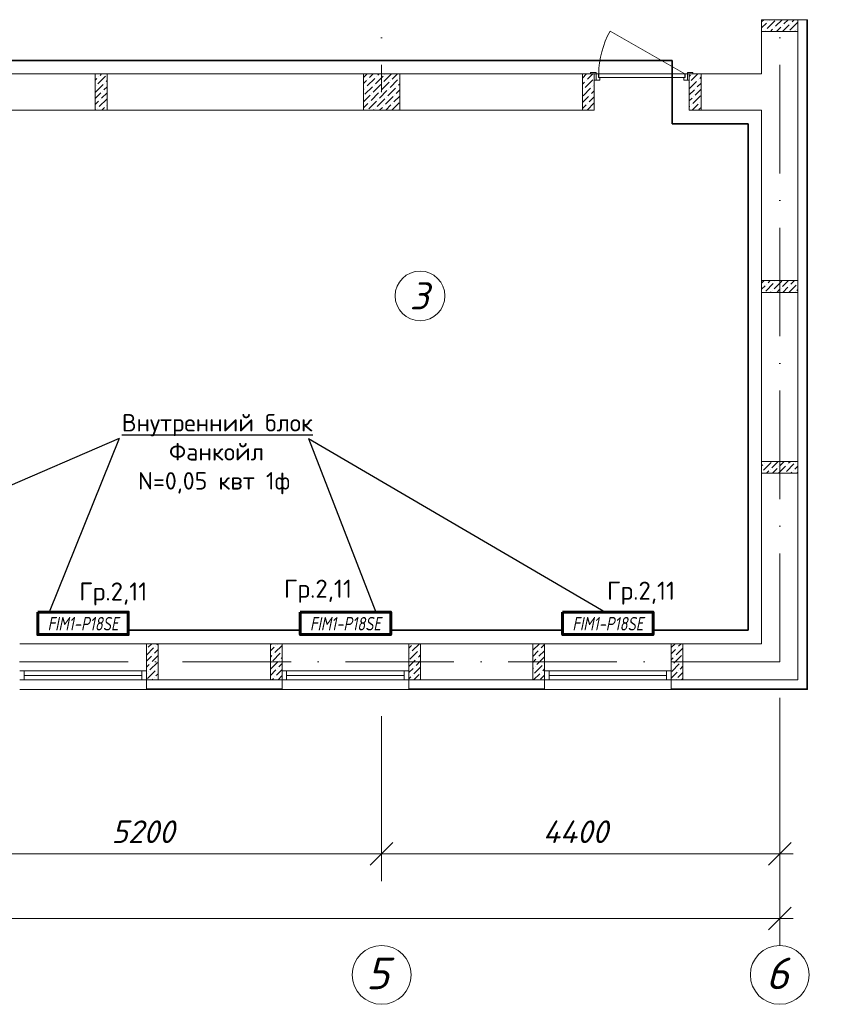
# Model space of a CAD drawing. Header units: millimetres. Extents: x 1114507 to 93926427, y 174473 to 817039.
# Tile 376 of 483: x 1915452 to 1924367, y 763038 to 773925. Entities that reach past the tile are written whole.
import ezdxf
from ezdxf.enums import TextEntityAlignment as Align

# ---------------------------------------------------------------- set-up
doc = ezdxf.new("R2010")
doc.units = ezdxf.units.MM
doc.linetypes.add('ACAD_ISO10W100', pattern=[18, 12, -3, 0, -3])
doc.layers.add('chiller fankoyl', color=7, linetype='Continuous')
doc.layers.add('RAZMERNAR', color=152, linetype='Continuous')
for name, color, linetype, lineweight in [('Doors', 86, 'Continuous', 13), ('expl', 234, 'Continuous', 13), ('PLAN', 250, 'Continuous', 25), ('Radiator', 40, 'Continuous', 60), ('размеры', 12, 'Continuous', 15)]:
    doc.layers.add(name, color=color, linetype=linetype, lineweight=lineweight)
doc.styles.add('iso', font='isocpeur.TTF')
doc.styles.add('ISOC-330-0.77', font='isocpeui.ttf', dxfattribs={"width": 0.77, "height": 330})
doc.styles.get("Standard").update_dxf_attribs({"font": 'isocpeui.ttf'})
doc.styles.add('Суннат', font='ariali.ttf', dxfattribs={"height": 250})

# ---------------------------------------------------------------- blocks, each defined once
blk = doc.blocks.new('blokqav2mak')
at = {"color": 1, "linetype": 'ACAD_ISO10W100', "lineweight": 0, "ltscale": 100}
for p, q in [((1568282, 782425), (1568282, 773125)), ((1572682, 782425), (1572682, 766825)), ((1572682, 766825), (1545682, 766825))]:
    blk.add_line(p, q, dxfattribs=at)
at = {"lineweight": 0, "ltscale": 100}
for p, q in [((1572482, 773925), (1572882, 773925)), ((1572482, 773325), (1572482, 773925)), ((1572882, 773925), (1572482, 773925)), ((1572882, 766625), (1572882, 773925)), ((1570632, 773325), (1563282, 773325)), ((1570632, 772925), (1570632, 773325)), ((1572482, 773325), (1571682, 773325)), ((1571682, 772925), (1571682, 773325)), ((1570632, 772925), (1563282, 772925)), ((1572482, 772925), (1571682, 772925)), ((1572482, 767025), (1572482, 772925)), ((1565682, 767025), (1564282, 767025)), ((1565682, 767025), (1567182, 767025)), ((1565682, 767025), (1565682, 766625)), ((1567182, 767025), (1567182, 766625)), ((1568582, 767025), (1567182, 767025)), ((1568582, 767025), (1570082, 767025)), ((1568582, 767025), (1568582, 766625)), ((1570082, 767025), (1570082, 766625)), ((1571482, 767025), (1570082, 767025)), ((1571482, 767025), (1572482, 767025)), ((1571482, 767025), (1571482, 766625)), ((1565682, 766625), (1567182, 766625)), ((1568582, 766625), (1570082, 766625)), ((1571482, 766625), (1572882, 766625)), ((1565682, 766518), (1564282, 766518)), ((1568582, 766518), (1567182, 766518)), ((1571482, 766518), (1570082, 766518))]:
    blk.add_line(p, q, dxfattribs=at)
at = {"linetype": 'Continuous', "lineweight": 0, "ltscale": 100}
for p, q in [((1572482, 773902, 0), (1572506, 773925, 0)), ((1572482, 773834, 0), (1572534, 773887, 0)), ((1572543, 773828, 0), (1572627, 773912, 0)), ((1572551, 773903, 0), (1572551, 773903, 0)), ((1572568, 773920, 0), (1572573, 773925, 0)), ((1572635, 773853, 0), (1572708, 773925, 0)), ((1572728, 773878, 0), (1572775, 773925, 0)), ((1572795, 773811, 0), (1572880, 773895, 0)), ((1572804, 773887, 0), (1572804, 773887, 0)), ((1572821, 773903, 0), (1572842, 773925, 0)), ((1572526, 773811, 0), (1572526, 773811, 0)), ((1572578, 773795, 0), (1572602, 773819, 0)), ((1572619, 773836, 0), (1572619, 773836, 0)), ((1572645, 773795, 0), (1572694, 773844, 0)), ((1572711, 773861, 0), (1572711, 773861, 0)), ((1572712, 773795, 0), (1572787, 773870, 0)), ((1572847, 773795, 0), (1572854, 773802, 0)), ((1572871, 773819, 0), (1572871, 773819, 0)), ((1565117, 773324, 0), (1565119, 773325, 0)), ((1565117, 773256, 0), (1565136, 773276, 0)), ((1565145, 773217, 0), (1565229, 773301, 0)), ((1565153, 773292, 0), (1565153, 773292, 0)), ((1565170, 773309, 0), (1565186, 773325, 0)), ((1565237, 773242, 0), (1565247, 773252, 0)), ((1565246, 773318, 0), (1565246, 773318, 0)), ((1568082, 773286), (1568121, 773325)), ((1568082, 773219), (1568114, 773251)), ((1568122, 773192), (1568207, 773276)), ((1568131, 773268), (1568131, 773268)), ((1568148, 773285), (1568188, 773325)), ((1568215, 773217), (1568299, 773302)), ((1568224, 773293), (1568224, 773293)), ((1568240, 773310), (1568255, 773325)), ((1568282, 773150), (1568367, 773234)), ((1568308, 773243), (1568390, 773325)), ((1568316, 773318), (1568316, 773318)), ((1568375, 773175), (1568459, 773260)), ((1568383, 773251), (1568383, 773251)), ((1568400, 773268), (1568457, 773325)), ((1568476, 773276), (1568476, 773276)), ((1570502, 773279, 0), (1570548, 773325, 0)), ((1570502, 773211, 0), (1570525, 773234, 0)), ((1570533, 773175, 0), (1570618, 773260, 0)), ((1570542, 773251, 0), (1570542, 773251, 0)), ((1570559, 773268, 0), (1570616, 773325, 0)), ((1571682, 773296, 0), (1571696, 773310, 0)), ((1571682, 773162, 0), (1571763, 773243, 0)), ((1571687, 773234, 0), (1571687, 773234, 0)), ((1571704, 773251, 0), (1571778, 773325, 0)), ((1571780, 773260, 0), (1571780, 773260, 0)), ((1571797, 773276, 0), (1571812, 773292, 0)), ((1565120, 773124, 0), (1565204, 773208, 0)), ((1565128, 773200, 0), (1565128, 773200, 0)), ((1565195, 773133, 0), (1565195, 773133, 0)), ((1565212, 773149, 0), (1565247, 773184, 0)), ((1565221, 773225, 0), (1565221, 773225, 0)), ((1568082, 773152), (1568089, 773158)), ((1568097, 773100), (1568181, 773184)), ((1568106, 773175), (1568106, 773175)), ((1568190, 773125), (1568274, 773209)), ((1568198, 773201), (1568198, 773201)), ((1568257, 773057), (1568341, 773142)), ((1568266, 773133), (1568266, 773133)), ((1568291, 773226), (1568291, 773226)), ((1568350, 773083), (1568434, 773167)), ((1568358, 773158), (1568358, 773158)), ((1568442, 773108), (1568482, 773148)), ((1568451, 773184), (1568451, 773184)), ((1568468, 773201), (1568482, 773215)), ((1570508, 773083, 0), (1570592, 773167, 0)), ((1570517, 773159, 0), (1570517, 773159, 0)), ((1570601, 773108, 0), (1570632, 773139, 0)), ((1570609, 773184, 0), (1570609, 773184, 0)), ((1570626, 773201, 0), (1570632, 773207, 0)), ((1571682, 773094, 0), (1571738, 773150, 0)), ((1571746, 773091, 0), (1571812, 773157, 0)), ((1571755, 773167, 0), (1571755, 773167, 0)), ((1571771, 773184, 0), (1571812, 773224, 0)), ((1565117, 773054, 0), (1565178, 773116, 0)), ((1565117, 772987, 0), (1565153, 773023, 0)), ((1565162, 772964, 0), (1565246, 773048, 0)), ((1565170, 773040, 0), (1565170, 773040, 0)), ((1565187, 773057, 0), (1565247, 773117, 0)), ((1568082, 773017), (1568156, 773091)), ((1568139, 772940), (1568224, 773024)), ((1568148, 773015), (1568148, 773015)), ((1568165, 773032), (1568249, 773116)), ((1568173, 773108), (1568173, 773108)), ((1568232, 772965), (1568316, 773049)), ((1568240, 773041), (1568240, 773041)), ((1568325, 772990), (1568409, 773074)), ((1568333, 773066), (1568333, 773066)), ((1568417, 773015), (1568482, 773080)), ((1568426, 773091), (1568426, 773091)), ((1570502, 773009, 0), (1570567, 773074, 0)), ((1570575, 773015, 0), (1570632, 773072, 0)), ((1570584, 773091, 0), (1570584, 773091, 0)), ((1571682, 773027, 0), (1571713, 773058, 0)), ((1571721, 772999, 0), (1571805, 773083, 0)), ((1571729, 773074, 0), (1571729, 773074, 0)), ((1565123, 772925, 0), (1565128, 772930, 0)), ((1565145, 772947, 0), (1565145, 772947, 0)), ((1565190, 772925, 0), (1565221, 772956, 0)), ((1565237, 772973, 0), (1565237, 772973, 0)), ((1568082, 772950), (1568131, 772999)), ((1568192, 772925), (1568198, 772931)), ((1568215, 772948), (1568215, 772948)), ((1568260, 772925), (1568291, 772956)), ((1568308, 772973), (1568308, 772973)), ((1568327, 772925), (1568383, 772982)), ((1568394, 772925), (1568476, 773007)), ((1568400, 772999), (1568400, 772999)), ((1568468, 772931), (1568468, 772931)), ((1570502, 772942, 0), (1570542, 772982, 0)), ((1570552, 772925, 0), (1570632, 773005, 0)), ((1570559, 772999, 0), (1570559, 772999, 0)), ((1570626, 772931, 0), (1570626, 772931, 0)), ((1571682, 772960, 0), (1571687, 772965, 0)), ((1571704, 772982, 0), (1571704, 772982, 0)), ((1571715, 772925, 0), (1571780, 772990, 0)), ((1571788, 772931, 0), (1571812, 772955, 0)), ((1571797, 773007, 0), (1571797, 773007, 0)), ((1572482, 771013, 0), (1572509, 771040, 0)), ((1572482, 770946, 0), (1572519, 770983, 0)), ((1572527, 770924, 0), (1572611, 771008, 0)), ((1572536, 771000, 0), (1572536, 771000, 0)), ((1572553, 771016, 0), (1572576, 771040, 0)), ((1572620, 770949, 0), (1572704, 771033, 0)), ((1572628, 771025, 0), (1572628, 771025, 0)), ((1572696, 770957, 0), (1572696, 770957, 0)), ((1572712, 770974, 0), (1572778, 771040, 0)), ((1572716, 770910, 0), (1572771, 770966, 0)), ((1572783, 770910, 0), (1572864, 770991, 0)), ((1572788, 770983, 0), (1572788, 770983, 0)), ((1572805, 771000, 0), (1572846, 771040, 0)), ((1572872, 770932, 0), (1572882, 770942, 0)), ((1572881, 771008, 0), (1572881, 771008, 0)), ((1572581, 770910, 0), (1572586, 770915, 0)), ((1572603, 770932, 0), (1572603, 770932, 0)), ((1572648, 770910, 0), (1572679, 770941, 0)), ((1572856, 770915, 0), (1572856, 770915, 0)), ((1572482, 768993, 0), (1572494, 769004, 0)), ((1572502, 768945, 0), (1572586, 769030, 0)), ((1572510, 769021, 0), (1572510, 769021, 0)), ((1572527, 769038, 0), (1572529, 769040, 0)), ((1572595, 768971, 0), (1572664, 769040, 0)), ((1572669, 768910, 0), (1572746, 768987, 0)), ((1572687, 768996, 0), (1572732, 769040, 0)), ((1572755, 768928, 0), (1572839, 769013, 0)), ((1572763, 769004, 0), (1572763, 769004, 0)), ((1572780, 769021, 0), (1572799, 769040, 0)), ((1572847, 768954, 0), (1572882, 768989, 0)), ((1572856, 769030, 0), (1572856, 769030, 0)), ((1572485, 768928, 0), (1572485, 768928, 0)), ((1572534, 768910, 0), (1572561, 768937, 0)), ((1572578, 768954, 0), (1572578, 768954, 0)), ((1572602, 768910, 0), (1572654, 768962, 0)), ((1572670, 768979, 0), (1572670, 768979, 0)), ((1572738, 768912, 0), (1572738, 768912, 0)), ((1572804, 768910, 0), (1572814, 768920, 0)), ((1572830, 768937, 0), (1572830, 768937, 0)), ((1572871, 768910, 0), (1572882, 768921, 0)), ((1565703, 766987, 0), (1565741, 767025, 0)), ((1565796, 767013, 0), (1565808, 767025, 0)), ((1567052, 767012, 0), (1567065, 767025, 0)), ((1567129, 767021, 0), (1567133, 767025, 0)), ((1568621, 766945, 0), (1568700, 767025, 0)), ((1569953, 766954, 0), (1570025, 767025, 0)), ((1571482, 766982, 0), (1571525, 767025, 0)), ((1571564, 766996, 0), (1571593, 767025, 0)), ((1565682, 766899, 0), (1565762, 766979, 0)), ((1565686, 766971, 0), (1565686, 766971, 0)), ((1565771, 766920, 0), (1565812, 766962, 0)), ((1565779, 766996, 0), (1565779, 766996, 0)), ((1567052, 766945, 0), (1567095, 766987, 0)), ((1567078, 766836, 0), (1567162, 766920, 0)), ((1567103, 766929, 0), (1567182, 767007, 0)), ((1567112, 767004, 0), (1567112, 767004, 0)), ((1567179, 766937, 0), (1567179, 766937, 0)), ((1568582, 766974, 0), (1568612, 767004, 0)), ((1568595, 766853, 0), (1568680, 766937, 0)), ((1568604, 766929, 0), (1568604, 766929, 0)), ((1568629, 767021, 0), (1568629, 767021, 0)), ((1568697, 766954, 0), (1568697, 766954, 0)), ((1569952, 766885, 0), (1570012, 766945, 0)), ((1570021, 766886, 0), (1570082, 766948, 0)), ((1570029, 766962, 0), (1570029, 766962, 0)), ((1570046, 766979, 0), (1570082, 767015, 0)), ((1571482, 766914, 0), (1571530, 766962, 0)), ((1571538, 766903, 0), (1571612, 766977, 0)), ((1571547, 766979, 0), (1571547, 766979, 0)), ((1565682, 766832, 0), (1565737, 766886, 0)), ((1565720, 766735, 0), (1565804, 766819, 0)), ((1565728, 766811, 0), (1565728, 766811, 0)), ((1565745, 766828, 0), (1565812, 766894, 0)), ((1565754, 766903, 0), (1565754, 766903, 0)), ((1567052, 766877, 0), (1567070, 766895, 0)), ((1567053, 766743, 0), (1567137, 766828, 0)), ((1567061, 766819, 0), (1567061, 766819, 0)), ((1567086, 766912, 0), (1567086, 766912, 0)), ((1567145, 766769, 0), (1567182, 766805, 0)), ((1567154, 766844, 0), (1567154, 766844, 0)), ((1567171, 766861, 0), (1567182, 766873, 0)), ((1568582, 766907, 0), (1568587, 766912, 0)), ((1568582, 766772, 0), (1568654, 766844, 0)), ((1568663, 766785, 0), (1568712, 766835, 0)), ((1568671, 766861, 0), (1568671, 766861, 0)), ((1568688, 766878, 0), (1568712, 766902, 0)), ((1569952, 766818, 0), (1569987, 766853, 0)), ((1569996, 766794, 0), (1570080, 766878, 0)), ((1570004, 766870, 0), (1570004, 766870, 0)), ((1571482, 766847, 0), (1571505, 766870, 0)), ((1571513, 766811, 0), (1571597, 766895, 0)), ((1571521, 766886, 0), (1571521, 766886, 0)), ((1571589, 766819, 0), (1571589, 766819, 0)), ((1571606, 766836, 0), (1571612, 766842, 0)), ((1565682, 766764, 0), (1565712, 766794, 0)), ((1565682, 766697, 0), (1565686, 766701, 0)), ((1565695, 766642, 0), (1565779, 766726, 0)), ((1565703, 766718, 0), (1565703, 766718, 0)), ((1565796, 766743, 0), (1565796, 766743, 0)), ((1567052, 766675, 0), (1567112, 766735, 0)), ((1567120, 766676, 0), (1567182, 766738, 0)), ((1567129, 766752, 0), (1567129, 766752, 0)), ((1568582, 766705, 0), (1568629, 766752, 0)), ((1568638, 766693, 0), (1568712, 766767, 0)), ((1568646, 766769, 0), (1568646, 766769, 0)), ((1569952, 766750, 0), (1569962, 766760, 0)), ((1569970, 766701, 0), (1570055, 766785, 0)), ((1569979, 766777, 0), (1569979, 766777, 0)), ((1570046, 766710, 0), (1570046, 766710, 0)), ((1570063, 766726, 0), (1570082, 766746, 0)), ((1570071, 766802, 0), (1570071, 766802, 0)), ((1571482, 766645, 0), (1571547, 766710, 0)), ((1571488, 766718, 0), (1571572, 766802, 0)), ((1571496, 766794, 0), (1571496, 766794, 0)), ((1571555, 766651, 0), (1571612, 766708, 0)), ((1571564, 766726, 0), (1571564, 766726, 0)), ((1571580, 766743, 0), (1571612, 766775, 0)), ((1565745, 766625, 0), (1565754, 766634, 0)), ((1565771, 766651, 0), (1565771, 766651, 0)), ((1565787, 766668, 0), (1565812, 766692, 0)), ((1567069, 766625, 0), (1567086, 766642, 0)), ((1567103, 766659, 0), (1567103, 766659, 0)), ((1567137, 766625, 0), (1567179, 766668, 0)), ((1568582, 766637, 0), (1568604, 766659, 0)), ((1568621, 766676, 0), (1568621, 766676, 0)), ((1568637, 766625, 0), (1568697, 766684, 0)), ((1568705, 766625, 0), (1568712, 766633, 0)), ((1569953, 766684, 0), (1569953, 766684, 0)), ((1569962, 766625, 0), (1570029, 766693, 0)), ((1570038, 766634, 0), (1570082, 766678, 0)), ((1571538, 766634, 0), (1571538, 766634, 0)), ((1571597, 766625, 0), (1571612, 766640, 0))]:
    blk.add_line(p, q, dxfattribs=at)
at = {"color": 252, "lineweight": 0, "ltscale": 100}
for p, q in [((1572882, 773925), (1572989, 773925)), ((1572989, 766518), (1572989, 773925)), ((1565682, 766625), (1565682, 766518)), ((1567182, 766625), (1567182, 766518)), ((1568582, 766625), (1568582, 766518)), ((1570082, 766625), (1570082, 766518)), ((1571482, 766625), (1571482, 766518)), ((1567182, 766518), (1565682, 766518)), ((1568582, 766518), (1570082, 766518)), ((1571482, 766518), (1572989, 766518))]:
    blk.add_line(p, q, dxfattribs=at)
at = {"color": 32, "lineweight": 0, "ltscale": 100}
for p, q in [((1572982, 766525), (1572982, 773925)), ((1567182, 766525), (1565682, 766525)), ((1568582, 766525), (1570082, 766525)), ((1571482, 766525), (1572982, 766525))]:
    blk.add_line(p, q, dxfattribs=at)
at = {"color": 5, "lineweight": 0}
for p, q in [((1564282, 766725), (1564332, 766725)), ((1565632, 766725), (1564332, 766725)), ((1564332, 766725), (1564332, 766625)), ((1565682, 766725), (1565632, 766725)), ((1565632, 766725), (1565632, 766625)), ((1565682, 766625), (1565682, 766725)), ((1567182, 766725), (1567232, 766725)), ((1567182, 766625), (1567182, 766725)), ((1568532, 766725), (1567232, 766725)), ((1567232, 766725), (1567232, 766625)), ((1568582, 766725), (1568532, 766725)), ((1568532, 766725), (1568532, 766625)), ((1568582, 766625), (1568582, 766725)), ((1570082, 766725), (1570132, 766725)), ((1570082, 766625), (1570082, 766725)), ((1571432, 766725), (1570132, 766725)), ((1570132, 766725), (1570132, 766625)), ((1571482, 766725), (1571432, 766725)), ((1571432, 766725), (1571432, 766625)), ((1571482, 766625), (1571482, 766725)), ((1564332, 766625), (1564282, 766625)), ((1565632, 766675), (1564332, 766675)), ((1565632, 766625), (1564332, 766625)), ((1565632, 766625), (1565682, 766625)), ((1567232, 766625), (1567182, 766625)), ((1568532, 766675), (1567232, 766675)), ((1568532, 766625), (1567232, 766625)), ((1568532, 766625), (1568582, 766625)), ((1570132, 766625), (1570082, 766625)), ((1571432, 766675), (1570132, 766675)), ((1571432, 766625), (1570132, 766625)), ((1571432, 766625), (1571482, 766625))]:
    blk.add_line(p, q, dxfattribs=at)
at = {"color": 0, "linetype": 'ByBlock', "lineweight": 0}
for p, q in [((1568407, 764826), (1568157, 764576)), ((1568157, 764576), (1568407, 764826)), ((1572557, 764576), (1572807, 764826)), ((1572557, 763862), (1572807, 764112))]:
    blk.add_line(p, q, dxfattribs=at)
at = {"layer": 'Doors', "lineweight": 0}
for p, q in [((1571632, 773325), (1570809, 773800)), ((1570652, 773340), (1570592, 773340)), ((1570592, 773340), (1570592, 773325)), ((1570652, 773325), (1570652, 773340)), ((1571722, 773340), (1571662, 773340)), ((1571662, 773340), (1571662, 773325)), ((1571722, 773325), (1571722, 773340)), ((1570592, 773325), (1570652, 773325)), ((1570652, 773325), (1570632, 773325)), ((1570632, 773325), (1570632, 773255)), ((1570632, 773255), (1570652, 773255)), ((1570652, 773255), (1570652, 773325)), ((1570652, 773325), (1570677, 773325)), ((1570652, 773255), (1570652, 773325)), ((1570692, 773255), (1570652, 773255)), ((1570677, 773325), (1570677, 773285)), ((1570677, 773285), (1570692, 773285)), ((1571632, 773325), (1570682, 773325)), ((1570682, 773325), (1570682, 773285)), ((1570682, 773285), (1571632, 773285)), ((1570692, 773285), (1570692, 773255)), ((1571622, 773285), (1571622, 773255)), ((1571637, 773285), (1571622, 773285)), ((1571622, 773255), (1571662, 773255)), ((1571632, 773285), (1571632, 773325)), ((1571662, 773325), (1571637, 773325)), ((1571637, 773325), (1571637, 773285)), ((1571662, 773255), (1571662, 773325)), ((1571662, 773255), (1571662, 773325)), ((1571662, 773325), (1571682, 773325)), ((1571662, 773325), (1571722, 773325)), ((1571682, 773255), (1571662, 773255)), ((1571682, 773325), (1571682, 773255))]:
    blk.add_line(p, q, dxfattribs=at)
blk.add_arc((1571632, 773325), 950, 150, 180, dxfattribs=at)
at = {"layer": 'PLAN', "color": 158, "lineweight": 0}
for centre in [(1568282, 763363), (1572682, 763363)]:
    blk.add_circle(centre, 325, dxfattribs=at)
at = {"layer": 'RAZMERNAR', "lineweight": 0, "ltscale": 100}
for p, q in [((1572682, 766425), (1572682, 764401)), ((1572682, 766425), (1572682, 763687)), ((1568282, 766225), (1568282, 764401)), ((1568282, 766225), (1568282, 764401)), ((1568432, 764701), (1562932, 764701)), ((1572832, 764701), (1568132, 764701)), ((1572832, 763987), (1545532, 763987))]:
    blk.add_line(p, q, dxfattribs=at)
at = {"layer": 'размеры', "lineweight": 0, "ltscale": 5}
for p, q in [((1572482, 773925), (1572482, 773795)), ((1572882, 773925), (1572482, 773925)), ((1572882, 773795), (1572882, 773925)), ((1572482, 773795), (1572882, 773795)), ((1565247, 773325), (1565117, 773325)), ((1565117, 773325), (1565117, 772925)), ((1565247, 772925), (1565247, 773325)), ((1568482, 773325), (1568082, 773325)), ((1568082, 773325), (1568082, 772925)), ((1568482, 772925), (1568482, 773325)), ((1570502, 773325), (1570632, 773325)), ((1570502, 772925), (1570502, 773325)), ((1570632, 773325), (1570632, 772925)), ((1571812, 773325), (1571682, 773325)), ((1571682, 773325), (1571682, 772925)), ((1571812, 772925), (1571812, 773325)), ((1565117, 772925), (1565247, 772925)), ((1568082, 772925), (1568482, 772925)), ((1570632, 772925), (1570502, 772925)), ((1571682, 772925), (1571812, 772925)), ((1572482, 770910), (1572482, 771040)), ((1572482, 771040), (1572882, 771040)), ((1572882, 771040), (1572482, 771040)), ((1572482, 771040), (1572482, 770910)), ((1572882, 771040), (1572882, 770910)), ((1572882, 770910), (1572882, 771040)), ((1572882, 770910), (1572482, 770910)), ((1572482, 770910), (1572882, 770910)), ((1572482, 768910), (1572482, 769040)), ((1572482, 769040), (1572882, 769040)), ((1572882, 769040), (1572482, 769040)), ((1572482, 769040), (1572482, 768910)), ((1572882, 769040), (1572882, 768910)), ((1572882, 768910), (1572882, 769040)), ((1572882, 768910), (1572482, 768910)), ((1572482, 768910), (1572882, 768910)), ((1565812, 767025), (1565682, 767025)), ((1565682, 767025), (1565682, 766625)), ((1565812, 766625), (1565812, 767025)), ((1567182, 767025), (1567052, 767025)), ((1567052, 767025), (1567052, 766625)), ((1567182, 766625), (1567182, 767025)), ((1568712, 767025), (1568582, 767025)), ((1568582, 767025), (1568582, 766625)), ((1568712, 766625), (1568712, 767025)), ((1570082, 767025), (1569952, 767025)), ((1569952, 767025), (1569952, 766625)), ((1570082, 766625), (1570082, 767025)), ((1571612, 767025), (1571482, 767025)), ((1571482, 767025), (1571482, 766625)), ((1571612, 766625), (1571612, 767025)), ((1565682, 766625), (1565812, 766625)), ((1567052, 766625), (1567182, 766625)), ((1568582, 766625), (1568712, 766625)), ((1569952, 766625), (1570082, 766625)), ((1571482, 766625), (1571612, 766625))]:
    blk.add_line(p, q, dxfattribs=at)
at = {"layer": 'PLAN', "lineweight": 0}
for s, p in [('5', (1568110, 763205)), ('6', (1572528, 763205))]:
    blk.add_text(s, height=350, dxfattribs=at).set_placement(p)
at = {"layer": 'RAZMERNAR', "lineweight": 0}
for s, p in [('5200', (1565296, 764821)), ('4400', (1570064, 764821))]:
    blk.add_text(s, height=250, dxfattribs=at).set_placement(p)
blk = doc.blocks.new('*U1773')
at = {"layer": 'Radiator', "color": 0, "lineweight": 60, "ltscale": 100}
blk.add_lwpolyline([(-500, 0), (500, 0), (500, 250), (-500, 250)], close=True, dxfattribs=at)
at = {"layer": 'Defpoints', "lineweight": 25, "style": 'ISOC-330-0.77', "width": 0.77, "flags": 1}
blk.add_attdef('ТИП', (-161, 299), '', height=150, dxfattribs=at)
at = {"layer": 'Defpoints', "color": 0, "lineweight": 25, "style": 'ISOC-330-0.77', "width": 0.77, "flags": 8}
blk.add_attdef('СЕК', text='', height=150, dxfattribs=at).set_placement((0, 129), align=Align.MIDDLE_CENTER)
blk = doc.blocks.new('*U1748')
at = {"layer": 'Radiator', "color": 0, "lineweight": 60, "ltscale": 100}
blk.add_lwpolyline([(-500, 0), (500, 0), (500, 250), (-500, 250)], close=True, dxfattribs=at)
at = {"layer": 'Defpoints', "lineweight": 25, "style": 'ISOC-330-0.77', "width": 0.77, "flags": 1}
blk.add_attdef('ТИП', (-161, 299), '', height=150, dxfattribs=at)
at = {"layer": 'Defpoints', "color": 0, "lineweight": 25, "style": 'ISOC-330-0.77', "width": 0.77, "flags": 8}
blk.add_attdef('СЕК', text='', height=150, dxfattribs=at).set_placement((0, 129), align=Align.MIDDLE_CENTER)
blk = doc.blocks.new('*U1749')
at = {"layer": 'Radiator', "color": 0, "lineweight": 60, "ltscale": 100}
blk.add_lwpolyline([(-500, 0), (500, 0), (500, 250), (-500, 250)], close=True, dxfattribs=at)
at = {"layer": 'Defpoints', "lineweight": 25, "style": 'ISOC-330-0.77', "width": 0.77, "flags": 1}
blk.add_attdef('ТИП', (-161, 299), '', height=150, dxfattribs=at)
at = {"layer": 'Defpoints', "color": 0, "lineweight": 25, "style": 'ISOC-330-0.77', "width": 0.77, "flags": 8}
blk.add_attdef('СЕК', text='', height=150, dxfattribs=at).set_placement((0, 129), align=Align.MIDDLE_CENTER)

msp = doc.modelspace()

# ---------------------------------------------------------------- linework, layer by layer
at = {"color": 4, "lineweight": 35, "ltscale": 100}
for p, q in [((1922664.2, 773475.1), (1903510.7, 773475.1)), ((1922664.2, 772775.1), (1922664.2, 773475.1)), ((1923502.2, 772775.1), (1922664.2, 772775.1)), ((1923502.2, 767175.1), (1923502.2, 772775.1)), ((1916652.2, 767175.1), (1918552.2, 767175.1)), ((1919552.2, 767175.1), (1921452.2, 767175.1)), ((1922452.2, 767175.1), (1923502.2, 767175.1))]:
    msp.add_line(p, q, dxfattribs=at)
at = {"ltscale": 10}
for p, q in [((1916552.3, 769295, 530), (1912128.9, 767375.1)), ((1916552.3, 769295, 530), (1915777.5, 767375.1)), ((1918642.2, 769294.4, 530), (1919386.9, 767375.1)), ((1918642.2, 769294.4, 530), (1921927.9, 767375.1))]:
    msp.add_line(p, q, dxfattribs=at)
at = {"layer": 'expl', "lineweight": 0}
msp.add_circle((1919876.8, 770870.4), 275.1, dxfattribs=at)

# ---------------------------------------------------------------- block references
at = {"color": 0}
msp.add_blockref('blokqav2mak', (351170.2, 0), dxfattribs=at)
at = {"layer": 'chiller fankoyl', "color": 0, "lineweight": 30}
ref = msp.add_blockref('*U1749', (1916152.2, 767375.1), dxfattribs=dict(at, xscale=-1, rotation=180))
ref.add_attrib('СЕК', 'FIM1-P18SE', dxfattribs={"layer": 'Defpoints', "color": 0, "lineweight": 25, "height": 150, "style": 'ISOC-330-0.77', "width": 0.77}).set_placement((1916152.4, 767246), align=Align.MIDDLE_CENTER)
ref = msp.add_blockref('*U1748', (1919052.2, 767375.1), dxfattribs=dict(at, xscale=-1, rotation=180))
ref.add_attrib('СЕК', 'FIM1-P18SE', dxfattribs={"layer": 'Defpoints', "color": 0, "lineweight": 25, "height": 150, "style": 'ISOC-330-0.77', "width": 0.77}).set_placement((1919052.4, 767246), align=Align.MIDDLE_CENTER)
ref = msp.add_blockref('*U1773', (1921952.2, 767375.1), dxfattribs=dict(at, xscale=-1, rotation=180))
ref.add_attrib('СЕК', 'FIM1-P18SE', dxfattribs={"layer": 'Defpoints', "color": 0, "lineweight": 25, "height": 150, "style": 'ISOC-330-0.77', "width": 0.77}).set_placement((1921952.4, 767246), align=Align.MIDDLE_CENTER)

# ---------------------------------------------------------------- texts
at = {"ltscale": 10, "char_height": 192.653, "width": 2280.039, "attachment_point": 1, "style": 'iso'}
for insert in [(1919894.7, 775423.6, 612.5), (1845877.5, 775020.6, 612.5), (1855989.2, 774980.2, 612.5), (1903620.9, 775053.8, 612.5), (1844725.1, 769564.4, 612.5), (1858709.8, 769564.4, 612.5), (1902468.4, 769564.4, 612.5), (1916453.1, 769564.4, 612.5)]:
    msp.add_mtext('\\pi128.59205;{\\LВнутренний блок\\P\\pi648.75481;\\l\\C6;Фанкойл \\P\\pi306.79596;\\C0;N=0,05 квт 1ф}', dxfattribs=dict(at, insert=insert))
at = {"lineweight": 0, "insert": (1919973.2, 770721.7), "char_height": 300, "width": 349.19, "attachment_point": 9}
msp.add_mtext('3', dxfattribs=at)
at = {"color": 0, "char_height": 200, "attachment_point": 1, "style": 'Суннат'}
for s, insert, width in [('\\pi1694.65184;{\\fISOCPEUR|b0|i0|c204|p34;\\LВвод от солнечных панелей к \\fISOCPEUR|b0|i0|c0|p34;\\P\\pi3194.65184;\\fISOCPEUR|b0|i0|c204|p34;инвертор с крыши }', (1658556.4, 769145.4), 5434.652), ('{\\fISOCPEUR|b0|i0|c204|p34;Гр.\\fISOCPEUR|b0|i0|c0|p34;2,11}', (1916109.8, 767702.5), 2509.849), ('{\\fISOCPEUR|b0|i0|c204|p34;Гр.\\fISOCPEUR|b0|i0|c0|p34;2,11}', (1918372, 767733.2), 2509.849), ('{\\fISOCPEUR|b0|i0|c204|p34;Гр.\\fISOCPEUR|b0|i0|c0|p34;2,11}', (1921942.8, 767711.4), 2509.849)]:
    msp.add_mtext(s, dxfattribs=dict(at, insert=insert, width=width))

doc.saveas('drawing.dxf')
